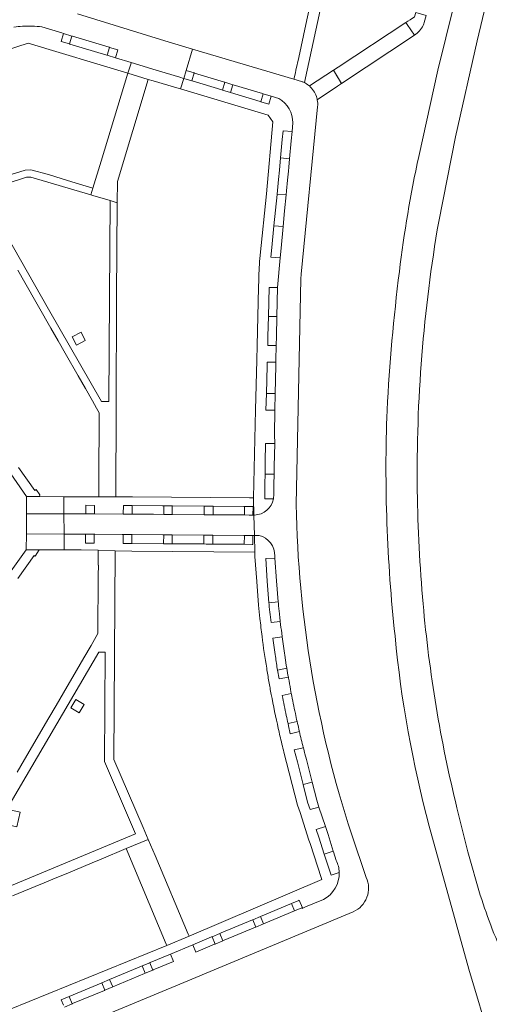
# Model space of a CAD drawing. Header units: metres. Extents: x 166325 to 190320, y 381923 to 404576.
# Tile 991 of 1056: x 181648 to 181746, y 385835 to 386040. Entities that reach past the tile are written whole.
import ezdxf

# ---------------------------------------------------------------- set-up
doc = ezdxf.new("R2010")
doc.units = ezdxf.units.M
for name, color, linetype, lineweight in [('B-WE-VH-VERHARDING_ASFALT-GV', 8, 'Continuous', 18), ('B-WE-VH-VERHARDING_BETONSTRAATSTEEN-GV', 8, 'Continuous', 18), ('B-WE-VH-VERHARDING_STRAATBAKSTEEN-GV', 8, 'Continuous', 18)]:
    doc.layers.add(name, color=color, linetype=linetype, lineweight=lineweight)

msp = doc.modelspace()

# ---------------------------------------------------------------- linework, layer by layer
at = {"layer": 'B-WE-VH-VERHARDING_ASFALT-GV', "flags": 128}
for points in [[(181739.461, 386047.959), (181738.466, 386042.708), (181735.166, 386029.235), (181731.166, 386011.278)], [(181735.331, 385997.728), (181738.829, 386015.359), (181743.29, 386035.367), (181745.517, 386044.694), (181745.957, 386046.32), (181739.461, 386047.959)], [(181743.981, 385857.461), (181741.41, 385866.511), (181739.114, 385875.634)], [(181733.344, 385871.796), (181741.583, 385842.063), (181746.239, 385826.479)]]:
    msp.add_lwpolyline(points, dxfattribs=at)
for points in [[(181715.091, 386026.429), (181730.26, 386036.545), (181728.789, 386038.748), (181728.516, 386039.155), (181714.424, 386029.886), (181713.439, 386029.238)], [(181666.971, 386002.064), (181663.4, 386003.121), (181662.975, 386003.247), (181662.973, 386003.248), (181650.453, 386006.952), (181649.612, 386006.931), (181625.786, 385999.155), (181626.812, 385989.054), (181627.318, 385989.098), (181645.393, 385994.901), (181654.19, 385979.498), (181665.161, 385960.277), (181666.707, 385960.271), (181666.821, 385981.943)], [(181659.971, 385971.966), (181659.08, 385973.696), (181660.927, 385974.647), (181661.818, 385972.917)], [(181664.602, 385908.071), (181645.479, 385875.342), (181648.247, 385874.708), (181647.58, 385871.713), (181644.81, 385872.343), (181645.301, 385874.67), (181630.517, 385876.845), (181628.428, 385862.148), (181646.472, 385859.5), (181672.225, 385870.222), (181665.833, 385885.301), (181665.948, 385908.077)], [(181661.556, 385897.147), (181660.524, 385895.432), (181658.802, 385896.45), (181659.821, 385898.173)]]:
    msp.add_lwpolyline(points, close=True, dxfattribs=at)
at = {"layer": 'B-WE-VH-VERHARDING_ASFALT-GV'}
for points in [[(181731.166, 386011.278, 0.023368), (181727.14, 385987.307)], [(181730.873, 385941.651, -0.0460789), (181735.331, 385997.728)], [(181727.14, 385987.307, 0.0178943), (181724.571, 385958.415)], [(181724.571, 385958.415, 0.036158), (181726.236, 385911.426)], [(181732.078, 385918.089, -0.0189694), (181730.873, 385941.651)], [(181739.114, 385875.634, -0.037969), (181732.078, 385918.089)], [(181726.236, 385911.426, 0.0415376), (181733.344, 385871.796)], [(181749.465, 385843.47, -0.0351692), (181743.981, 385857.461)]]:
    msp.add_lwpolyline(points, format="xyb", dxfattribs=at)
at = {"layer": 'B-WE-VH-VERHARDING_BETONSTRAATSTEEN-GV', "flags": 128}
for points in [[(181652.785, 386038.232), (181656.956, 386036.971), (181657.31, 386036.864), (181659.044, 386036.34), (181659.121, 386036.316), (181666.792, 386033.997), (181666.858, 386033.977), (181668.58, 386033.456), (181668.084, 386031.817), (181668.126, 386031.804), (181671.362, 386030.826), (181676.566, 386029.252), (181681.478, 386027.767), (181682.26, 386027.531), (181682.3, 386027.519), (181682.796, 386029.158), (181684.144, 386033.619), (181678.362, 386035.339), (181660.17, 386040.984)], [(181625.786, 385999.155), (181649.612, 386006.931), (181650.453, 386006.952), (181662.973, 386003.248), (181663.411, 386004.687), (181659.914, 386005.739), (181657.022, 386006.609), (181654.13, 386007.479), (181650.503, 386008.501), (181649.292, 386008.425), (181646.406, 386007.486)], [(181647.772, 385987.611), (181649.253, 385985.004), (181654.666, 385975.512), (181656.147, 385972.908), (181657.629, 385970.303), (181660.341, 385965.566), (181661.828, 385962.959), (181663.314, 385960.353), (181664.175, 385958.847), (181664.73, 385957.875), (181664.645, 385943.545), (181664.622, 385940.369), (181668.148, 385940.405), (181668.205, 385958.763), (181668.338, 385982.077), (181668.47, 386001.62), (181666.971, 386002.064), (181666.821, 385981.943), (181666.707, 385960.271), (181665.161, 385960.277), (181654.19, 385979.498), (181645.393, 385994.901)], [(181646.661, 385857.341), (181651.391, 385859.234), (181653.228, 385860.007), (181655.071, 385860.783), (181658.315, 385862.125), (181661.439, 385863.417), (181663.265, 385864.188), (181665.108, 385864.966), (181670.331, 385867.145), (181674.917, 385869.058), (181673.849, 385871.576), (181667.755, 385885.701), (181668.051, 385929.12), (181664.484, 385929.322), (181664.468, 385926.142), (181664.53, 385926.143), (181664.517, 385924.033), (181664.441, 385911.91), (181663.025, 385909.427), (181661.505, 385906.839), (181659.986, 385904.251), (181657.268, 385899.564), (181655.75, 385896.976), (181654.231, 385894.387), (181649.174, 385885.685), (181647.644, 385883.073)]]:
    msp.add_lwpolyline(points, dxfattribs=at)
for points in [[(181670.69, 386028.603), (181665.121, 386010.304), (181663.411, 386004.687), (181662.973, 386003.248), (181662.975, 386003.247), (181663.4, 386003.121), (181666.971, 386002.064), (181668.47, 386001.62), (181668.5, 386006.063), (181674.924, 386027.3)], [(181571.801, 385929.893), (181579.587, 385909.503), (181630.656, 385902.956), (181649.536, 385929.376), (181649.564, 385932.714), (181649.598, 385936.874), (181649.611, 385940.459), (181631.074, 385967.169), (181579.907, 385961.263), (181571.833, 385940.912), (181571.828, 385939.082), (181571.823, 385937.374), (181571.811, 385933.243), (181571.806, 385931.483)], [(181665.833, 385885.301), (181672.225, 385870.222), (181646.472, 385859.5), (181628.428, 385862.148), (181630.517, 385876.845), (181645.301, 385874.67), (181644.81, 385872.343), (181647.58, 385871.713), (181648.247, 385874.708), (181645.479, 385875.342), (181664.602, 385908.071), (181665.948, 385908.077)], [(181678.755, 385847.009), (181683.393, 385848.903), (181683.417, 385848.913), (181683.242, 385849.329), (181676.319, 385865.75), (181674.917, 385869.058), (181670.331, 385867.145), (181673.527, 385859.511), (181678.651, 385847.25)]]:
    msp.add_lwpolyline(points, close=True, dxfattribs=at)
at = {"layer": 'B-WE-VH-VERHARDING_STRAATBAKSTEEN-GV', "flags": 128}
for points in [[(181707.381, 386026.632), (181712.46, 386050.09), (181712.905, 386052.144), (181714.419, 386059.139), (181714.233, 386059.172), (181716.656, 386070.468), (181717.844, 386076.007), (181692.668, 386081.455), (181691.454, 386076.079)], [(181691.454, 386076.079), (181694.634, 386075.272), (181702.61, 386073.508), (181713.978, 386071.052), (181714.659, 386070.905), (181707.696, 386038.706), (181706.222, 386031.891), (181705.638, 386029.249), (181705.514, 386028.689), (181705.218, 386027.352), (181706.785, 386026.886)], [(181732.305, 386039.166), (181732.693, 386040.638), (181730.541, 386041.222), (181730.313, 386040.351), (181729.354, 386039.712), (181728.887, 386039.401), (181728.516, 386039.155), (181728.789, 386038.748), (181730.26, 386036.545)], [(181623.502, 386028.73), (181623.377, 386028.689), (181615.669, 386026.191), (181615.637, 386026.18), (181613.919, 386025.623), (181613.891, 386025.614), (181612.559, 386025.182), (181612.607, 386025.035), (181613.268, 386022.996), (181649.922, 386034.888), (181670.69, 386028.603), (181671.325, 386030.703), (181671.362, 386030.826), (181668.126, 386031.804), (181668.084, 386031.817), (181666.362, 386032.338), (181666.302, 386032.356), (181658.626, 386034.677), (181658.548, 386034.7), (181656.821, 386035.223), (181657.31, 386036.864)], [(181657.31, 386036.864), (181656.956, 386036.971), (181652.785, 386038.232)], [(181730.26, 386036.545), (181730.877, 386036.967)], [(181706.785, 386026.886), (181705.218, 386027.352), (181684.144, 386033.619), (181682.796, 386029.158), (181684.47, 386028.652), (181684.537, 386028.631), (181690.741, 386026.755), (181690.85, 386026.723), (181692.534, 386026.213), (181692.563, 386026.205), (181698.676, 386024.356), (181698.837, 386024.307), (181700.456, 386023.818), (181700.482, 386023.81), (181702.073, 386023.329)], [(181706.785, 386026.886), (181705.218, 386027.352), (181684.144, 386033.619), (181682.796, 386029.158), (181684.47, 386028.652), (181684.537, 386028.631), (181690.741, 386026.755), (181690.85, 386026.723), (181692.534, 386026.213), (181692.563, 386026.205), (181698.676, 386024.356), (181698.837, 386024.307), (181700.456, 386023.818), (181700.482, 386023.81), (181702.073, 386023.329)], [(181713.439, 386029.238), (181708.419, 386025.937)], [(181710.046, 386023.191), (181710.069, 386023.08), (181714.288, 386025.893), (181715.091, 386026.429), (181714.976, 386026.624), (181714.353, 386027.685), (181713.439, 386029.238)], [(181702.073, 386023.329), (181700.482, 386023.81), (181700.456, 386023.818), (181699.961, 386022.178), (181698.342, 386022.668), (181698.199, 386022.711), (181692.042, 386024.573), (181692.038, 386024.574), (181690.354, 386025.083), (181690.24, 386025.118), (181684.025, 386026.997), (181683.974, 386027.012), (181682.3, 386027.519), (181681.634, 386025.315), (181699.839, 386019.895), (181700.837, 386018.478), (181699.494, 386003.509), (181698.215, 385990.745), (181698.202, 385990.617)], [(181708.419, 386025.937), (181708.303, 386026.034)], [(181708.419, 386025.937), (181708.303, 386026.034)], [(181710.069, 386023.08), (181710.046, 386023.191)], [(181710.069, 386023.08), (181710.046, 386023.191)], [(181705.68, 385938.785), (181706.639, 385985.776), (181706.693, 385986.767), (181710.136, 386021.621)], [(181705.68, 385938.785), (181706.639, 385985.776), (181706.693, 385986.767), (181710.136, 386021.621)], [(181700.936, 385939.985), (181699.124, 385940.001), (181699.156, 385942.486), (181699.166, 385943.122), (181699.168, 385943.208), (181699.197, 385945.05), (181699.198, 385945.138), (181699.212, 385945.961), (181699.239, 385947.662), (181699.3, 385951.508), (181701.232, 385951.503), (181701.201, 385953.371), (181701.25, 385958.454), (181699.398, 385958.471), (181699.491, 385961.926), (181699.645, 385967.67), (181699.657, 385968.46), (181701.459, 385968.432), (181701.467, 385968.834), (181701.532, 385971.921), (181699.757, 385971.939), (181699.812, 385973.857), (181699.922, 385977.967), (181700.084, 385983.982), (181701.784, 385983.975), (181702.36, 385990.142), (181700.422, 385990.274), (181700.596, 385992.341), (181701.043, 385996.8), (181701.373, 386000.092), (181701.696, 386003.319), (181701.706, 386003.418), (181702.027, 386006.493), (181702.184, 386008.383), (181702.408, 386010.983), (181702.735, 386014.765), (181702.963, 386016.604), (181704.814, 386016.435), (181704.994, 386018.244)], [(181704.994, 386018.244), (181704.814, 386016.435), (181704.631, 386014.539), (181704.303, 386010.772), (181704.151, 386009.033), (181704.054, 386008.196), (181703.878, 386006.312), (181703.665, 386004.091), (181703.586, 386003.246), (181703.274, 385999.914), (181702.969, 385996.656), (181702.549, 385992.159), (181702.36, 385990.142), (181701.784, 385983.975), (181701.657, 385977.911), (181701.572, 385973.857), (181701.532, 385971.926), (181701.532, 385971.921), (181701.467, 385968.834), (181701.459, 385968.432), (181701.442, 385967.647), (181701.322, 385961.897), (181701.25, 385958.454), (181701.201, 385953.371), (181701.232, 385951.503), (181701.116, 385946.709), (181701.098, 385945.941), (181701.079, 385945.116), (181701.076, 385945.01), (181701.013, 385943.093), (181701.012, 385942.486), (181701.008, 385940.756)], [(181704.994, 386018.244), (181704.814, 386016.435), (181704.631, 386014.539), (181704.303, 386010.772), (181704.151, 386009.033), (181704.054, 386008.196), (181703.878, 386006.312), (181703.665, 386004.091), (181703.586, 386003.246), (181703.274, 385999.914), (181702.969, 385996.656), (181702.549, 385992.159), (181702.36, 385990.142), (181701.784, 385983.975), (181701.657, 385977.911), (181701.572, 385973.857), (181701.532, 385971.926), (181701.532, 385971.921), (181701.467, 385968.834), (181701.459, 385968.432), (181701.442, 385967.647), (181701.322, 385961.897), (181701.25, 385958.454), (181701.201, 385953.371), (181701.232, 385951.503), (181701.116, 385946.709), (181701.098, 385945.941), (181701.079, 385945.116), (181701.076, 385945.01), (181701.013, 385943.093), (181701.012, 385942.486), (181701.008, 385940.756)], [(181697.917, 385985.61), (181697.873, 385983.991), (181697.549, 385971.926), (181697.466, 385968.851), (181697.188, 385958.491), (181696.789, 385940.161), (181696.878, 385936.599), (181696.998, 385936.598)], [(181631.074, 385967.169), (181649.611, 385940.459), (181652.305, 385940.458), (181652.375, 385940.785), (181651.592, 385941.908), (181651.294, 385941.701), (181647.948, 385946.52)], [(181696.998, 385936.598), (181696.878, 385936.599), (181696.985, 385932.351), (181697.946, 385932.344)], [(181696.998, 385936.598), (181696.878, 385936.599), (181696.985, 385932.351), (181697.946, 385932.344)], [(181697.946, 385932.344), (181696.985, 385932.351), (181697.072, 385928.894), (181697.068, 385927.998), (181697.47, 385922.768), (181697.849, 385917.845)], [(181647.797, 385923.381), (181651.206, 385928.161), (181651.397, 385928.025), (181652.23, 385929.389), (181649.536, 385929.376), (181630.656, 385902.956)], [(181700.039, 385918.055), (181700.017, 385918.341), (181699.672, 385922.829), (181699.379, 385927.558), (181701.25, 385927.65), (181701.22, 385928.044)], [(181701.22, 385928.044), (181701.25, 385927.65), (181701.615, 385922.883), (181701.946, 385918.554), (181701.97, 385918.241)], [(181701.22, 385928.044), (181701.25, 385927.65), (181701.615, 385922.883), (181701.946, 385918.554), (181701.97, 385918.241)], [(181702.376, 385914.413), (181700.453, 385914.222), (181700.261, 385915.868)], [(181702.198, 385916.001), (181702.284, 385915.216)], [(181702.198, 385916.001), (181702.284, 385915.216)], [(181700.846, 385910.959), (181702.767, 385911.234), (181702.666, 385912.018)], [(181702.767, 385911.234), (181700.846, 385910.959)], [(181702.666, 385912.018), (181702.767, 385911.234)], [(181702.666, 385912.018), (181702.767, 385911.234)], [(181703.735, 385904.691), (181703.625, 385905.367), (181703.308, 385907.398)], [(181703.308, 385907.398), (181703.625, 385905.367), (181703.735, 385904.691)], [(181701.774, 385904.336), (181703.735, 385904.691)], [(181704.083, 385902.641), (181704.05, 385902.827), (181702.111, 385902.476), (181701.774, 385904.336)], [(181704.05, 385902.827), (181704.083, 385902.641)], [(181704.05, 385902.827), (181704.083, 385902.641)], [(181702.779, 385899), (181704.665, 385899.465), (181704.508, 385900.293)], [(181704.665, 385899.465), (181702.779, 385899)], [(181704.508, 385900.293), (181704.665, 385899.465)], [(181704.508, 385900.293), (181704.665, 385899.465)], [(181703.985, 385893.174), (181705.871, 385893.632)], [(181706.348, 385891.536), (181704.441, 385891.073), (181704.094, 385892.688), (181703.985, 385893.174)], [(181705.871, 385893.632), (181705.974, 385893.167)], [(181705.871, 385893.632), (181705.974, 385893.167)], [(181706.323, 385891.642), (181706.348, 385891.536)], [(181706.323, 385891.642), (181706.348, 385891.536)], [(181703.131, 385887.225), (181705.956, 385876.188), (181706.488, 385874.656), (181706.49, 385874.649), (181708.343, 385868.931), (181708.576, 385868.212), (181710.945, 385860.898), (181711.012, 385860.693), (181683.417, 385848.913), (181683.393, 385848.903), (181678.755, 385847.009), (181646.02, 385833.64), (181620.255, 385841.823), (181619.486, 385839.408), (181646.159, 385830.918)], [(181714.63, 385862.2), (181712.975, 385861.629), (181711.473, 385865.982), (181710.388, 385869.532), (181709.813, 385871.148), (181711.808, 385871.757), (181710.364, 385875.794), (181710.357, 385875.814), (181708.598, 385875.287), (181708.064, 385876.823), (181707.126, 385880.485), (181705.92, 385885.195), (181705.265, 385887.715), (181707.168, 385888.145), (181707.145, 385888.238)], [(181707.168, 385888.145), (181705.265, 385887.715), (181705.92, 385885.195), (181707.126, 385880.485), (181709.007, 385880.961), (181707.798, 385885.683), (181707.494, 385886.868)], [(181707.145, 385888.238), (181707.168, 385888.145)], [(181707.145, 385888.238), (181707.168, 385888.145)], [(181707.494, 385886.868), (181707.798, 385885.683), (181709.007, 385880.961), (181709.956, 385877.256), (181710.357, 385875.814), (181710.364, 385875.794), (181711.808, 385871.757), (181712.322, 385870.1), (181713.393, 385866.644), (181713.452, 385866.453), (181714.02, 385864.676)], [(181707.494, 385886.868), (181707.798, 385885.683), (181709.007, 385880.961), (181709.956, 385877.256), (181710.357, 385875.814), (181710.364, 385875.794), (181711.808, 385871.757), (181712.322, 385870.1), (181713.393, 385866.644), (181713.452, 385866.453), (181714.02, 385864.676)], [(181720.257, 385861.167), (181717.155, 385870.221)], [(181720.257, 385861.167), (181717.155, 385870.221)], [(181657.313, 385834.53), (181656.824, 385835.698), (181658.458, 385836.38), (181658.485, 385836.392), (181665.132, 385839.17), (181665.271, 385839.228), (181666.865, 385839.894), (181667.51, 385838.368), (181667.512, 385838.368), (181666.873, 385839.897), (181673.498, 385842.666), (181673.662, 385842.735), (181675.237, 385843.393), (181675.294, 385843.417), (181679.536, 385845.19), (181684.168, 385847.126), (181688.059, 385848.752), (181688.18, 385848.802), (181689.787, 385849.474), (181690.069, 385849.592), (181696.588, 385852.316), (181696.658, 385852.346), (181698.241, 385853.007), (181698.265, 385853.017), (181704.671, 385855.695), (181704.692, 385855.703), (181706.221, 385856.342), (181706.32, 385856.384), (181706.96, 385854.855), (181706.861, 385854.813), (181706.907, 385854.703), (181707.615, 385854.999), (181711.351, 385856.544)], [(181711.351, 385856.544), (181707.615, 385854.999), (181706.907, 385854.703), (181706.861, 385854.813), (181705.331, 385854.174), (181705.31, 385854.165), (181698.904, 385851.488), (181698.881, 385851.478), (181697.297, 385850.817), (181697.228, 385850.787), (181690.709, 385848.063), (181690.426, 385847.945), (181688.819, 385847.273), (181688.699, 385847.223), (181684.81, 385845.598), (181684.168, 385847.126), (181679.536, 385845.19), (181680.191, 385843.667), (181675.937, 385841.889), (181675.876, 385841.864), (181674.301, 385841.206), (181674.141, 385841.139), (181667.512, 385838.368), (181667.51, 385838.368), (181665.91, 385837.699), (181665.777, 385837.643), (181659.139, 385834.869), (181659.097, 385834.851), (181657.464, 385834.169)], [(181711.351, 385856.544), (181707.615, 385854.999), (181706.907, 385854.703), (181706.861, 385854.813), (181705.331, 385854.174), (181705.31, 385854.165), (181698.904, 385851.488), (181698.881, 385851.478), (181697.297, 385850.817), (181697.228, 385850.787), (181690.709, 385848.063), (181690.426, 385847.945), (181688.819, 385847.273), (181688.699, 385847.223), (181684.81, 385845.598), (181684.168, 385847.126), (181679.536, 385845.19), (181680.191, 385843.667), (181675.937, 385841.889), (181675.876, 385841.864), (181674.301, 385841.206), (181674.141, 385841.139), (181667.512, 385838.368), (181667.51, 385838.368), (181665.91, 385837.699), (181665.777, 385837.643), (181659.139, 385834.869), (181659.097, 385834.851), (181657.464, 385834.169)], [(181657.268, 385828.852), (181681.463, 385838.946), (181717.537, 385853.992)], [(181657.268, 385828.852), (181681.463, 385838.946), (181717.537, 385853.992)]]:
    msp.add_lwpolyline(points, dxfattribs=at)
at = {"layer": 'B-WE-VH-VERHARDING_STRAATBAKSTEEN-GV'}
for points in [[(181648.73, 386038.382, 0.0324963), (181646.979, 386038.199)], [(181652.785, 386038.232, 0.049106), (181648.73, 386038.382)], [(181730.877, 386036.967, 0.1455038), (181732.305, 386039.166)], [(181707.381, 386026.632, 0.0332403), (181706.785, 386026.886)], [(181707.381, 386026.632, 0.0332403), (181706.785, 386026.886)], [(181708.303, 386026.034, 0.0545543), (181707.381, 386026.632)], [(181708.303, 386026.034, 0.0545543), (181707.381, 386026.632)], [(181709.884, 386023.771, 0.1313562), (181708.419, 386025.937)], [(181709.884, 386023.771, 0.1313562), (181708.419, 386025.937)], [(181702.073, 386023.329, -0.2657669), (181704.994, 386018.244)], [(181702.073, 386023.329, -0.2657669), (181704.994, 386018.244)], [(181709.884, 386023.771, -0.0296827), (181710.046, 386023.191)], [(181710.046, 386023.191, 0.0296827), (181709.884, 386023.771)], [(181710.136, 386021.621, 0.0719666), (181710.069, 386023.08)], [(181710.136, 386021.621, 0.0719666), (181710.069, 386023.08)], [(181698.202, 385990.617, 0.0253619), (181697.917, 385985.61)], [(181700.936, 385939.985, -0.3507551), (181696.998, 385936.598)], [(181700.936, 385939.985, -0.3507551), (181696.998, 385936.598)], [(181701.008, 385940.756, -0.0471305), (181700.936, 385939.985)], [(181701.008, 385940.756, -0.0471305), (181700.936, 385939.985)], [(181717.155, 385870.221, -0.0743699), (181705.68, 385938.785)], [(181717.155, 385870.221, -0.0743699), (181705.68, 385938.785)], [(181697.946, 385932.344, -0.3627447), (181701.22, 385928.044)], [(181697.946, 385932.344, -0.3627447), (181701.22, 385928.044)], [(181697.849, 385917.845, 0.0035999), (181698.135, 385915.068)], [(181700.261, 385915.868, -0.0027387), (181700.039, 385918.055)], [(181701.97, 385918.241, 0.0030245), (181702.198, 385916.001)], [(181701.97, 385918.241, 0.0030245), (181702.198, 385916.001)], [(181698.135, 385915.068, 0.0043333), (181698.58, 385911.328)], [(181702.284, 385915.216, 0.0020359), (181702.376, 385914.413)], [(181702.284, 385915.216, 0.0020359), (181702.376, 385914.413)], [(181702.376, 385914.413, 0.0027182), (181702.666, 385912.018)], [(181702.376, 385914.413, 0.0027182), (181702.666, 385912.018)], [(181698.58, 385911.328, 0.0081883), (181699.54, 385904.693)], [(181703.308, 385907.398, -0.0050728), (181702.767, 385911.234)], [(181702.767, 385911.234, 0.0050728), (181703.308, 385907.398)], [(181701.388, 385907.121, -0.0048869), (181700.846, 385910.959)], [(181701.774, 385904.336, -0.0036695), (181701.388, 385907.121)], [(181699.54, 385904.693, 0.0035816), (181700.004, 385901.932)], [(181703.735, 385904.691, 0.0024316), (181704.05, 385902.827)], [(181703.735, 385904.691, 0.0024316), (181704.05, 385902.827)], [(181700.004, 385901.932, 0.0035361), (181700.488, 385899.269)], [(181704.508, 385900.293, -0.0035128), (181704.083, 385902.641)], [(181704.083, 385902.641, 0.0035128), (181704.508, 385900.293)], [(181700.488, 385899.269, 0.0094224), (181701.961, 385892.144)], [(181702.779, 385899, 0.0050963), (181703.62, 385894.851)], [(181705.506, 385895.305, -0.0050366), (181704.665, 385899.465)], [(181704.665, 385899.465, 0.0050366), (181705.506, 385895.305)], [(181703.985, 385893.174, -0.0027228), (181703.62, 385894.851)], [(181705.506, 385895.305, 0.001193), (181705.871, 385893.632)], [(181705.506, 385895.305, 0.001193), (181705.871, 385893.632)], [(181705.974, 385893.167, 0.0020119), (181706.323, 385891.642)], [(181705.974, 385893.167, 0.0020119), (181706.323, 385891.642)], [(181701.961, 385892.144, 0.0018804), (181702.308, 385890.628)], [(181706.348, 385891.536, 0.0040012), (181707.145, 385888.238)], [(181706.348, 385891.536, 0.0040012), (181707.145, 385888.238)], [(181702.308, 385890.628, 0.0044647), (181703.131, 385887.225)], [(181707.494, 385886.868, -0.001658), (181707.168, 385888.145)], [(181707.168, 385888.145, 0.001658), (181707.494, 385886.868)], [(181714.02, 385864.676, -0.1044406), (181714.63, 385862.2)], [(181714.02, 385864.676, -0.1044406), (181714.63, 385862.2)], [(181711.351, 385856.544, 0.2868129), (181714.63, 385862.2)], [(181714.63, 385862.2, -0.2868129), (181711.351, 385856.544)], [(181717.537, 385853.992, 0.4175256), (181720.257, 385861.167)], [(181717.537, 385853.992, 0.4175256), (181720.257, 385861.167)]]:
    msp.add_lwpolyline(points, format="xyb", dxfattribs=at)
at = {"layer": 'B-WE-VH-VERHARDING_STRAATBAKSTEEN-GV', "flags": 128}
for points in [[(181666.362, 386032.338), (181666.858, 386033.977), (181666.792, 386033.997), (181659.121, 386036.316), (181659.044, 386036.34), (181658.548, 386034.7), (181658.626, 386034.677), (181666.302, 386032.356)], [(181682.3, 386027.519), (181682.26, 386027.531), (181681.478, 386027.767), (181676.566, 386029.252), (181671.362, 386030.826), (181671.325, 386030.703), (181670.69, 386028.603), (181674.924, 386027.3), (181675.907, 386027.02), (181680.829, 386025.555), (181681.634, 386025.315)], [(181690.354, 386025.083), (181690.85, 386026.723), (181690.741, 386026.755), (181684.537, 386028.631), (181684.47, 386028.652), (181683.974, 386027.012), (181684.025, 386026.997), (181690.24, 386025.118)], [(181698.342, 386022.668), (181698.837, 386024.307), (181698.676, 386024.356), (181692.563, 386026.205), (181692.534, 386026.213), (181692.038, 386024.574), (181692.042, 386024.573), (181698.199, 386022.711)], [(181704.303, 386010.772), (181704.631, 386014.539), (181704.814, 386016.435), (181702.963, 386016.604), (181702.735, 386014.765), (181702.408, 386010.983)], [(181703.274, 385999.914), (181703.586, 386003.246), (181701.706, 386003.418), (181701.696, 386003.319), (181701.373, 386000.092), (181701.043, 385996.8), (181702.969, 385996.656)], [(181701.784, 385983.975), (181700.084, 385983.982), (181699.922, 385977.967), (181701.657, 385977.911)], [(181701.442, 385967.647), (181701.459, 385968.432), (181699.657, 385968.46), (181699.645, 385967.67), (181699.491, 385961.926), (181701.322, 385961.897)], [(181699.212, 385945.961), (181699.198, 385945.138), (181701.079, 385945.116), (181701.098, 385945.941), (181701.116, 385946.709), (181701.232, 385951.503), (181699.3, 385951.508), (181699.239, 385947.662)], [(181657.378, 385936.874), (181657.366, 385940.419), (181652.305, 385940.458), (181649.611, 385940.459), (181649.598, 385936.874)], [(181696.878, 385936.599), (181696.789, 385940.161), (181695.939, 385940.166), (181671.634, 385940.375), (181668.148, 385940.405), (181664.622, 385940.369), (181661.111, 385940.39), (181657.366, 385940.419), (181657.378, 385936.874), (181661.033, 385936.874), (181661.918, 385936.867), (181661.918, 385936.874), (181661.921, 385937.233), (181661.932, 385938.632), (181663.644, 385938.619), (181663.711, 385938.618), (181663.698, 385936.874), (181663.698, 385936.854), (181669.726, 385936.807), (181669.727, 385936.874), (181669.74, 385938.572), (181671.571, 385938.558), (181671.595, 385938.558), (181677.868, 385938.51), (181678.169, 385938.508), (181679.914, 385938.494), (181679.964, 385938.494), (181686.492, 385938.444), (181686.547, 385938.443), (181688.308, 385938.43), (181688.395, 385938.429), (181694.765, 385938.38), (181694.942, 385938.379), (181696.704, 385938.366), (181696.69, 385936.601), (181696.715, 385936.601)], [(181678.169, 385938.508), (181677.868, 385938.51), (181671.595, 385938.558), (181671.571, 385938.558), (181671.558, 385936.871), (181671.557, 385936.793), (181675.974, 385936.76), (181678.156, 385936.743), (181678.156, 385936.8)], [(181686.547, 385938.443), (181686.492, 385938.444), (181679.964, 385938.494), (181679.914, 385938.494), (181679.905, 385937.257), (181679.901, 385936.781), (181679.901, 385936.729), (181686.533, 385936.679), (181686.534, 385936.709)], [(181688.395, 385938.429), (181688.382, 385936.688), (181688.382, 385936.664), (181694.929, 385936.614), (181694.929, 385936.617), (181694.942, 385938.379), (181694.765, 385938.38)], [(181657.392, 385932.654), (181657.391, 385932.863), (181657.378, 385936.874), (181649.598, 385936.874), (181649.564, 385932.714)], [(181657.392, 385932.654), (181660.102, 385932.634), (181661.77, 385932.621), (181661.886, 385932.62), (181663.665, 385932.606), (181663.772, 385932.605), (181669.474, 385932.562), (181669.694, 385932.56), (181671.525, 385932.546), (181671.554, 385932.546), (181677.977, 385932.497), (181678.123, 385932.495), (181679.848, 385932.482), (181679.868, 385932.482), (181686.492, 385932.431), (181686.501, 385932.431), (181688.308, 385932.417), (181688.349, 385932.417), (181694.816, 385932.368), (181694.896, 385932.367), (181696.52, 385932.355), (181696.658, 385932.353), (181696.985, 385932.351), (181696.878, 385936.599), (181696.715, 385936.601), (181696.69, 385936.601), (181695.881, 385936.607), (181694.929, 385936.614), (181688.382, 385936.664), (181686.533, 385936.679), (181679.901, 385936.729), (181678.156, 385936.743), (181675.974, 385936.76), (181671.557, 385936.793), (181669.726, 385936.807), (181663.698, 385936.854), (181661.918, 385936.867), (181661.033, 385936.874), (181657.378, 385936.874), (181657.391, 385932.863)], [(181657.403, 385929.358), (181657.402, 385929.62), (181657.392, 385932.654), (181649.564, 385932.714), (181649.536, 385929.376), (181652.23, 385929.389), (181654.396, 385929.373)], [(181697.072, 385928.894), (181696.985, 385932.351), (181696.658, 385932.353), (181696.644, 385930.498), (181696.52, 385930.499), (181694.882, 385930.512), (181694.767, 385930.513), (181688.335, 385930.562), (181688.308, 385930.562), (181686.972, 385930.573), (181686.487, 385930.576), (181679.854, 385930.627), (181678.109, 385930.641), (181671.56, 385930.691), (181671.511, 385930.691), (181669.679, 385930.705), (181669.68, 385930.828), (181669.694, 385932.56), (181669.474, 385932.562), (181663.772, 385932.605), (181663.665, 385932.606), (181663.652, 385930.848), (181663.651, 385930.751), (181661.871, 385930.765), (181661.872, 385930.861), (181661.886, 385932.62), (181661.77, 385932.621), (181660.102, 385932.634), (181657.392, 385932.654), (181657.402, 385929.62), (181657.403, 385929.358), (181660.972, 385929.34), (181664.484, 385929.322), (181668.051, 385929.12), (181671.521, 385929.093)], [(181671.511, 385930.691), (181671.56, 385930.691), (181678.109, 385930.641), (181678.11, 385930.712), (181678.123, 385932.495), (181677.977, 385932.497), (181671.554, 385932.546), (181671.525, 385932.546), (181671.511, 385930.814)], [(181686.501, 385932.431), (181686.492, 385932.431), (181679.868, 385932.482), (181679.854, 385930.684), (181679.854, 385930.627), (181686.487, 385930.576), (181686.487, 385930.58), (181686.492, 385931.278)], [(181694.882, 385930.512), (181694.896, 385932.367), (181694.816, 385932.368), (181688.349, 385932.417), (181688.335, 385930.562), (181694.767, 385930.513)], [(181701.615, 385922.883), (181701.25, 385927.65), (181699.379, 385927.558), (181699.672, 385922.829), (181700.017, 385918.341), (181701.946, 385918.554)], [(181713.393, 385866.644), (181712.322, 385870.1), (181711.808, 385871.757), (181709.813, 385871.148), (181710.388, 385869.532), (181711.473, 385865.982)], [(181698.904, 385851.488), (181705.31, 385854.165), (181704.671, 385855.695), (181698.265, 385853.017)], [(181697.297, 385850.817), (181696.658, 385852.346), (181696.588, 385852.316), (181690.069, 385849.592), (181689.787, 385849.474), (181690.426, 385847.945), (181690.709, 385848.063), (181697.228, 385850.787)], [(181688.819, 385847.273), (181688.18, 385848.802), (181688.059, 385848.752), (181684.168, 385847.126), (181684.81, 385845.598), (181688.699, 385847.223)], [(181675.876, 385841.864), (181675.937, 385841.889), (181680.191, 385843.667), (181679.536, 385845.19), (181675.294, 385843.417), (181675.237, 385843.393)], [(181674.301, 385841.206), (181673.662, 385842.735), (181673.498, 385842.666), (181666.873, 385839.897), (181667.512, 385838.368), (181674.141, 385841.139)], [(181659.097, 385834.851), (181659.139, 385834.869), (181665.777, 385837.643), (181665.91, 385837.699), (181665.271, 385839.228), (181665.132, 385839.17), (181658.485, 385836.392), (181658.458, 385836.38)]]:
    msp.add_lwpolyline(points, close=True, dxfattribs=at)

doc.saveas('drawing.dxf')
